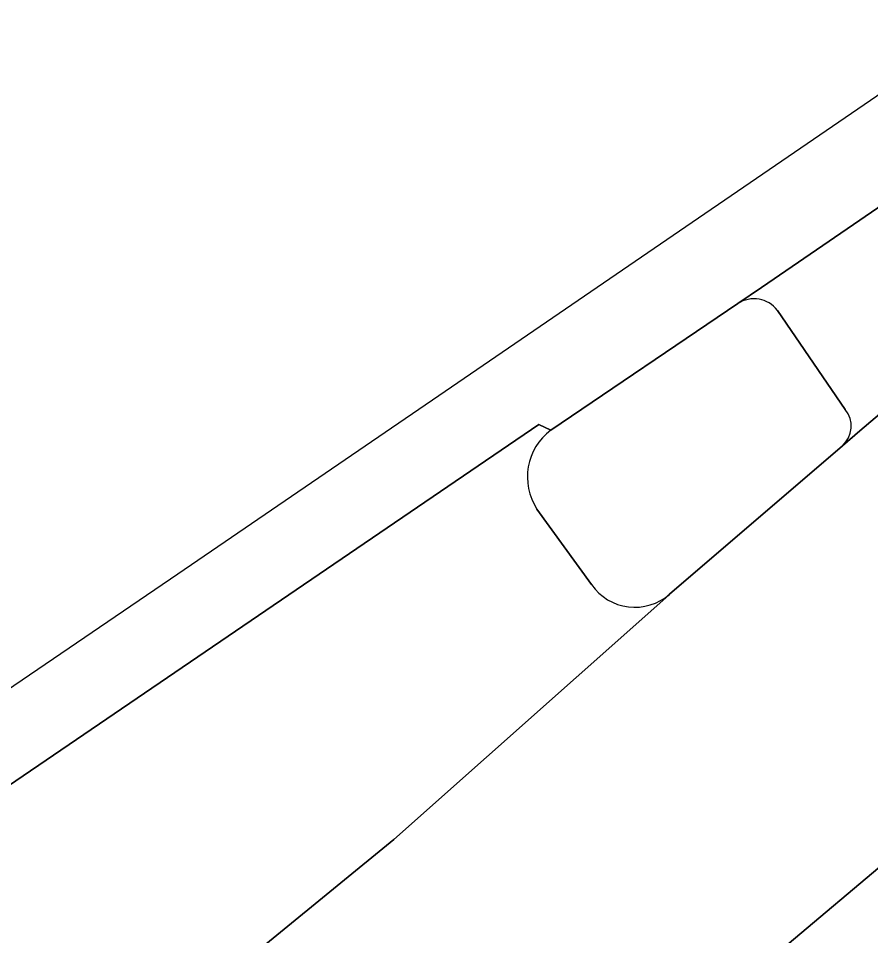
# Model space of a CAD drawing. Extents: x 158086 to 159499, y 382904 to 383981.
# Drawn here: x 158692.22 to 158707.22, y 383700.72 to 383716.86 of the extents above; entities that cross this region are included whole.
import ezdxf

# ---------------------------------------------------------------- set-up
doc = ezdxf.new("R2010")
doc.units = 0
for name, color, linetype in [('IMGEO_Fietspad_open', 7, 'Continuous'), ('IMGEO_OVBaan_gesloten', 7, 'Continuous'), ('IMGEO_Rijbaan_regionaal_gesloten', 7, 'Continuous'), ('IMGEO_Verkeerseiland_open', 7, 'Continuous')]:
    doc.layers.add(name, color=color, linetype=linetype)

msp = doc.modelspace()

# ---------------------------------------------------------------- linework, layer by layer
at = {"layer": 'IMGEO_Fietspad_open'}
for points in [[(158707.78, 383713.817), (158705.303, 383712.124), (158704.889, 383711.841)], [(158705.585, 383711.721), (158706.776, 383709.976)], [(158706.727, 383709.339), (158707.036, 383709.601), (158709.35, 383711.566)]]:
    msp.add_lwpolyline(points, dxfattribs=at)
for centre, radius, start, end in [((158705.172, 383711.403), 0.521, 37.5474, 122.8878), ((158706.428, 383709.682), 0.455, 311.0293, 40.1733)]:
    msp.add_arc(centre, radius, start, end, dxfattribs=at)
at = {"layer": 'IMGEO_OVBaan_gesloten'}
msp.add_lwpolyline([(158680.904, 383697.465), (158681.822, 383696.107), (158684.294, 383697.8), (158684.403, 383697.867), (158687.149, 383699.733), (158690.593, 383702.076), (158690.688, 383702.124), (158690.573, 383702.35), (158701.386, 383709.714), (158701.597, 383709.615), (158704.889, 383711.841), (158705.303, 383712.124), (158707.78, 383713.817), (158710.255, 383715.53), (158709.341, 383716.859), (158699.625, 383710.219), (158695.033, 383707.081)], close=True, dxfattribs=at)
at = {"layer": 'IMGEO_Rijbaan_regionaal_gesloten'}
msp.add_lwpolyline([(158708.057, 383702.492), (158709.408, 383703.655), (158710.128, 383704.264), (158710.506, 383704.588), (158712.76, 383706.518), (158715.424, 383708.831), (158713.729, 383711.318), (158712.009, 383713.842), (158709.426, 383711.633), (158709.35, 383711.566), (158707.036, 383709.601), (158706.727, 383709.339), (158703.683, 383706.726), (158703.671, 383706.71), (158698.831, 383702.414), (158695.71, 383699.862), (158692.808, 383697.839), (158684.174, 383691.908), (158687.517, 383686.999), (158690.431, 383688.972), (158693.312, 383690.899), (158694.409, 383691.662), (158696.842, 383693.376), (158699.481, 383695.282)], close=True, dxfattribs=at)
for points in [[(158701.597, 383709.615), (158701.386, 383709.714), (158690.573, 383702.35), (158690.688, 383702.124)], [(158702.313, 383706.895), (158701.351, 383708.224)], [(158688.857, 383698.814), (158688.185, 383698.318), (158685.398, 383696.426), (158685.279, 383696.339), (158682.481, 383694.393), (158684.174, 383691.908), (158692.808, 383697.839), (158695.71, 383699.862), (158698.831, 383702.414), (158703.671, 383706.71), (158703.683, 383706.726)]]:
    msp.add_lwpolyline(points, dxfattribs=at)
for centre, radius, start, end in [((158702.213, 383708.789), 1.03, 126.6885, 213.2533), ((158703.074, 383707.423), 0.926, 214.7526, 311.1827)]:
    msp.add_arc(centre, radius, start, end, dxfattribs=at)
at = {"layer": 'IMGEO_Verkeerseiland_open'}
for points in [[(158704.889, 383711.841), (158701.597, 383709.615)], [(158706.776, 383709.976), (158705.585, 383711.721)], [(158703.683, 383706.726), (158706.727, 383709.339)], [(158701.351, 383708.224), (158702.313, 383706.895)], [(158710.128, 383704.264), (158709.408, 383703.655), (158708.057, 383702.492), (158699.481, 383695.282), (158696.842, 383693.376), (158694.409, 383691.662), (158693.312, 383690.899)]]:
    msp.add_lwpolyline(points, dxfattribs=at)
for centre, radius, start, end in [((158705.172, 383711.403), 0.521, 37.5474, 122.8878), ((158706.428, 383709.682), 0.455, 311.0293, 40.1733), ((158702.213, 383708.789), 1.03, 126.6885, 213.2533), ((158703.074, 383707.423), 0.926, 214.7526, 311.1827)]:
    msp.add_arc(centre, radius, start, end, dxfattribs=at)

doc.saveas('drawing.dxf')
